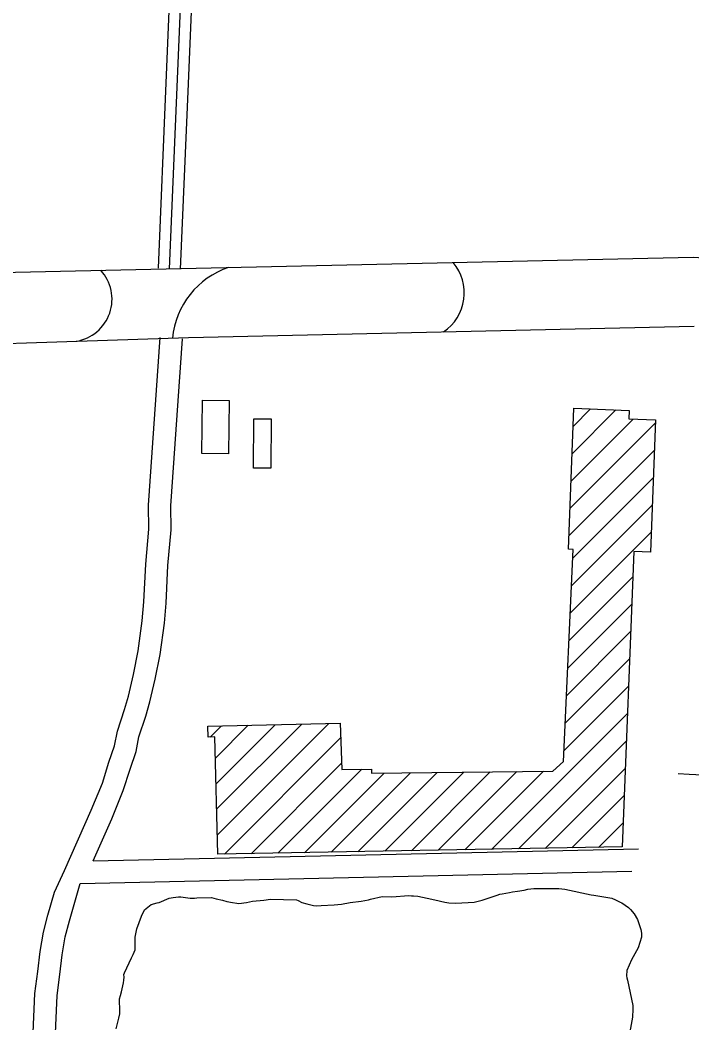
# Model space of a CAD drawing. Extents: x 3683402 to 3721514, y 487807 to 513565.
# Drawn here: x 3691588 to 3692493, y 502945 to 504296 of the extents above; entities that cross this region are included whole.
import ezdxf

# ---------------------------------------------------------------- set-up
doc = ezdxf.new("R2010")
doc.units = 0
for name, color, linetype in [('V-BLDG-OTLN', 7, 'Continuous'), ('V-ROAD-CNTR', 7, 'Continuous'), ('V-SITE-VEGE', 7, 'Continuous'), ('V-UTIL-LINE', 7, 'Continuous')]:
    doc.layers.add(name, color=color, linetype=linetype)

msp = doc.modelspace()

# ---------------------------------------------------------------- linework, layer by layer
at = {"layer": 'V-BLDG-OTLN'}
for p, q in [((3692331.6, 503711.9), (3692390.5, 503770.9)), ((3692333, 503748.7), (3692356.5, 503772.2)), ((3692330.1, 503675.1), (3692413.6, 503758.6)), ((3692328.7, 503638.3), (3692443.9, 503753.6)), ((3692327.3, 503601.5), (3692442.5, 503716.8)), ((3692332.4, 503571.3), (3692441.2, 503680.1)), ((3692330.7, 503534.2), (3692439.8, 503643.3)), ((3692329, 503497.2), (3692438.4, 503606.6)), ((3692327.3, 503460.1), (3692413.2, 503546.1)), ((3692325.6, 503423.1), (3692411.8, 503509.3)), ((3692323.9, 503386), (3692410.4, 503472.5)), ((3692322.2, 503349), (3692409, 503435.8)), ((3692320.5, 503311.9), (3692407.5, 503399)), ((3692223.2, 503179.2), (3692406.1, 503362.2)), ((3691843.9, 503330.4), (3691859.1, 503345.5)), ((3691851.1, 503302.1), (3691895.2, 503346.3)), ((3691851.9, 503267.6), (3691931.4, 503347.1)), ((3691852.7, 503233.1), (3691967.5, 503347.9)), ((3691853.5, 503198.5), (3692003.7, 503348.7)), ((3691863.1, 503172.7), (3692019.9, 503329.6)), ((3692259.2, 503179.9), (3692404.7, 503325.4)), ((3691899.1, 503173.4), (3692020.9, 503295.2)), ((3691935.1, 503174), (3692048.1, 503287)), ((3692007.1, 503175.3), (3692114, 503282.2)), ((3692043.1, 503176), (3692149.8, 503282.7)), ((3692079.1, 503176.6), (3692185.6, 503283.1)), ((3692115.1, 503177.3), (3692221.4, 503283.6)), ((3692151.1, 503177.9), (3692257.2, 503284)), ((3692187.2, 503178.6), (3692293, 503284.5)), ((3692295.2, 503180.5), (3692403.3, 503288.6)), ((3691971.1, 503174.7), (3692078.2, 503281.8)), ((3692331.2, 503181.2), (3692401.9, 503251.9)), ((3692367.2, 503181.9), (3692400.4, 503215.1))]:
    msp.add_line(p, q, dxfattribs=at)
for points in [[(3691832.6, 503712.2), (3691833.5, 503784.2), (3691869.4, 503783.7), (3691868.5, 503711.8)], [(3692326.5, 503583.3), (3692334, 503773.1), (3692408.5, 503770.2), (3692408.1, 503758.8), (3692444.1, 503757.5), (3692437.3, 503579.2), (3692414.5, 503580.1), (3692399.2, 503182.4), (3691854.2, 503172.6), (3691850.4, 503330.7), (3691841.1, 503330.2), (3691841, 503345.1), (3692019.3, 503349), (3692021.2, 503286.7), (3692061.5, 503287.2), (3692061.5, 503281.6), (3692305.6, 503284.6), (3692319.8, 503297.7), (3692332.9, 503582.8)], [(3691902.6, 503692.5), (3691903, 503759), (3691926.3, 503758.9), (3691925.8, 503692.4)]]:
    msp.add_lwpolyline(points, close=True, dxfattribs=at)
at = {"layer": 'V-ROAD-CNTR'}
for points in [[(3691789.2, 503961.1), (3691853.6, 505483.7)], [(3690741.2, 503791.5), (3691288.9, 503924.4), (3691363.8, 503939.8), (3691394.5, 503943.8), (3691425.1, 503948.1), (3691500.1, 503954.8), (3692494.8, 503976.4), (3692516, 503975.4), (3692533.1, 503975.5), (3692552.9, 503976.5), (3692573.1, 503978.2), (3692603.8, 503982.2), (3692634.2, 503987.7), (3692987.3, 504078.3), (3694263.8, 504447.2), (3695071.5, 504677.6)], [(3691784.8, 504211.5), (3691793.4, 504415.7)], [(3691814.7, 504210.2), (3691823.4, 504415.4)], [(3691774.2, 503961.7), (3691784.8, 504211.5)], [(3691804.2, 503960.5), (3691814.7, 504210.2)], [(3690630.3, 503663), (3690647.1, 503674.7), (3690660, 503686.1), (3690677.3, 503695.7), (3690694.6, 503706.4), (3690713.4, 503715.6), (3690741.8, 503727.7), (3690759.8, 503734.6), (3690793.7, 503744.8), (3690825.1, 503755), (3690849.1, 503759.7), (3691197.7, 503836.3), (3691239.8, 503844), (3691278.8, 503847.7), (3691327.6, 503853), (3691350.6, 503853.3), (3691815, 503868.3), (3692495.8, 503883.9)], [(3691594.2, 502669.9), (3691607.8, 502985), (3691611.9, 503014.6), (3691614.9, 503041.5), (3691619.5, 503067.7), (3691625.4, 503090.8), (3691634.2, 503121.4), (3691647.8, 503150.8), (3691683.8, 503232), (3691698.8, 503268.5), (3691707.6, 503296.6), (3691715.1, 503318.8), (3691719, 503338.4), (3691728.6, 503367.6), (3691733.8, 503385.6), (3691740.6, 503414.8), (3691746.9, 503446.4), (3691752.5, 503486.9), (3691754.6, 503512.6), (3691757.3, 503563.4), (3691761.3, 503610.5), (3691761.1, 503642.6), (3691776.7, 503868.6)], [(3691686.4, 503163.8), (3691711.4, 503220.2), (3691727, 503258.3), (3691736.1, 503287.3), (3691744.1, 503311), (3691748.1, 503330.8), (3691757.3, 503358.7), (3691762.9, 503378), (3691769.9, 503408.5), (3691776.5, 503441.4), (3691782.4, 503483.6), (3691784.6, 503510.6), (3691787.2, 503561.3), (3691791.4, 503609.4), (3691791.1, 503641.7), (3691806.6, 503866.6)], [(3691686.4, 503163.8), (3692420.8, 503180)], [(3691668.9, 503133.4), (3692412.1, 503149.8)], [(3691624.2, 502668.7), (3691637.7, 502982.3), (3691641.7, 503010.9), (3691644.6, 503037.2), (3691648.9, 503061.4), (3691654.4, 503082.9), (3691668.9, 503133.4)]]:
    msp.add_lwpolyline(points, dxfattribs=at)
for centre, radius, start, end in [((3691654.3, 503920.1), 57.5, 279.4026, 42.671), ((3691904.2, 503856.9), 111.6, 108.4311, 174.5039), ((3692123.3, 503928.6), 63.1, 303.8821, 40.222)]:
    msp.add_arc(centre, radius, start, end, dxfattribs=at)
at = {"layer": 'V-SITE-VEGE'}
for points in [[(3691925.5, 503112.2), (3691960.2, 503111.3), (3691962.6, 503110.3), (3691967.7, 503107.7), (3691974.3, 503105.7), (3691983.3, 503103.5), (3691987.1, 503103.3), (3691993.5, 503103.5), (3692011, 503104.3), (3692021.1, 503105.6), (3692032.7, 503107.7), (3692047.4, 503109.5), (3692057.1, 503111.3), (3692059.9, 503112.2), (3692075.8, 503115.7), (3692088.8, 503115.3), (3692111.5, 503117.1), (3692115, 503116.8), (3692118.1, 503116.8), (3692123.8, 503116), (3692136.5, 503113.3), (3692146.7, 503111.4), (3692159.9, 503108.2), (3692165.3, 503107.2), (3692174.8, 503106.7), (3692199.6, 503108.2), (3692210.2, 503110.7), (3692230.4, 503117.7), (3692234.2, 503118.8), (3692237.5, 503119.3), (3692247.2, 503121.3), (3692251.4, 503121.8), (3692257.8, 503122.7), (3692267.1, 503124.3), (3692271.8, 503125.4), (3692280.1, 503126.3), (3692283.2, 503126.5), (3692313.9, 503126.3), (3692321.7, 503125.5), (3692357.1, 503118), (3692360.8, 503117.5), (3692384.9, 503113.5), (3692389.9, 503111.3), (3692396.5, 503108), (3692398.6, 503107), (3692407.3, 503101.1), (3692410.1, 503098.2)], [(3691717.4, 502937.6), (3691720.8, 502952), (3691722.1, 502957.9), (3691722.1, 502960.7), (3691721.7, 502978), (3691723, 502982.4), (3691724.4, 502987.2), (3691727.1, 502999.4), (3691727.8, 503003.2), (3691728.1, 503007), (3691727.9, 503010.5), (3691728.8, 503012.9), (3691738, 503033.1), (3691740.4, 503037.6), (3691742.8, 503044), (3691743.1, 503060.8), (3691745.1, 503072.1), (3691751.3, 503089.3), (3691755.7, 503097.8), (3691764.5, 503104.8), (3691772.7, 503107.4), (3691775.1, 503107.8), (3691788.6, 503113.4), (3691794.1, 503114.5), (3691801.2, 503115.2), (3691804.7, 503115.2), (3691817, 503113.4), (3691823.1, 503113.6), (3691826, 503113.8), (3691845.6, 503114.2), (3691849.1, 503113.4), (3691852, 503112.7), (3691860.5, 503110.8), (3691866.6, 503109.1), (3691869.2, 503108.6), (3691871.5, 503107.9), (3691882.6, 503106.4), (3691892.8, 503107.5), (3691900.9, 503109.3), (3691916.2, 503110.9), (3691925.5, 503112.2)], [(3692410.1, 503098.2), (3692415.3, 503092.5), (3692419.5, 503084.7), (3692424.3, 503071.2), (3692425, 503066.2), (3692425, 503061), (3692420.6, 503046.6), (3692411.5, 503030.4), (3692405.1, 503016), (3692405, 503008.7), (3692405.5, 503006.1), (3692406.4, 503003.2), (3692413.5, 502969.1), (3692413.4, 502964.2), (3692412.9, 502953.3), (3692406.3, 502916.5)]]:
    msp.add_lwpolyline(points, dxfattribs=at)
at = {"layer": 'V-UTIL-LINE'}
msp.add_lwpolyline([(3692474.3, 503281.4), (3692489.2, 503280.4), (3692533.1, 503278.2), (3692541.9, 503277.9)], dxfattribs=at)

doc.saveas('drawing.dxf')
